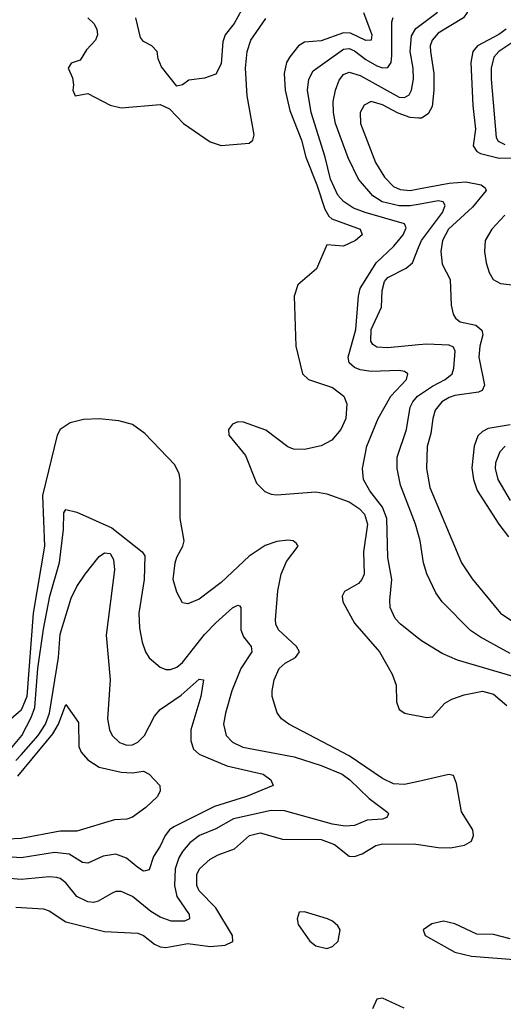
# Model space of a CAD drawing. Header units: inches. Extents: x 990535 to 1117859, y 769386 to 892122.
# Tile 431 of 656: x 1108564 to 1110305, y 794163 to 797704. Entities that reach past the tile are written whole.
import ezdxf

# ---------------------------------------------------------------- set-up
doc = ezdxf.new("R2010")
doc.units = ezdxf.units.IN
doc.header["$MEASUREMENT"] = 0
doc.layers.add('B1709', color=7, linetype='Continuous')
doc.layers.add('B1719', color=7, linetype='Continuous')

msp = doc.modelspace()

# ---------------------------------------------------------------- linework, layer by layer
at = {"layer": 'B1709', "color": 5}
for points, elevation in [([(1109362.4, 797737.6), (1109335.9, 797690), (1109303.8, 797650), (1109296, 797624), (1109290, 797545.2), (1109270, 797508.2), (1109230, 797493.7), (1109173.1, 797486.9), (1109150, 797469.6), (1109130, 797465.1), (1109074.5, 797534.5), (1109062.6, 797562.6), (1109058.7, 797590), (1109040.5, 797610), (1109010, 797625.8), (1108999.4, 797639.4), (1108982.4, 797710)], 2760), ([(1109801.5, 797730), (1109832.4, 797650), (1109829.2, 797630.8), (1109810, 797628.6), (1109755, 797655), (1109730, 797656.7), (1109650, 797628.3), (1109590, 797622.8), (1109568.4, 797610), (1109536.6, 797570), (1109525.3, 797550), (1109516.9, 797510), (1109520.3, 797450), (1109537.3, 797377.3), (1109578.5, 797270), (1109593.7, 797210), (1109634.2, 797110), (1109662.8, 797022.8), (1109677.3, 796997.3), (1109687.9, 796987.9), (1109790.2, 796950), (1109796.5, 796930), (1109772.9, 796910), (1109730, 796889.8), (1109670, 796894), (1109632.6, 796807.4), (1109565.4, 796750), (1109552.9, 796710), (1109558.7, 796530), (1109582.8, 796430), (1109604.4, 796410), (1109690, 796380.8), (1109731.6, 796350), (1109742, 796322), (1109738.7, 796270), (1109719.8, 796230), (1109688.1, 796191.9), (1109649.1, 796170.9), (1109590, 796157.5), (1109550, 796159.1), (1109530, 796167.7), (1109450, 796227.9), (1109370, 796255.9), (1109350, 796257), (1109330, 796249), (1109316.4, 796230), (1109316.8, 796210), (1109376.7, 796136.7), (1109416.4, 796036.4), (1109446.7, 796006.7), (1109470, 795997.2), (1109490, 795995), (1109630, 796005.6), (1109670, 795999.2), (1109750, 795969.3), (1109785.9, 795945.9), (1109805, 795925), (1109816.7, 795890), (1109801.4, 795790), (1109804.6, 795710), (1109796.2, 795690), (1109784, 795676), (1109733, 795647), (1109725.4, 795630), (1109727.2, 795610), (1109770, 795533.4), (1109859.8, 795430), (1109905, 795350), (1109919.7, 795310), (1109920.3, 795250), (1109930, 795223), (1109950.2, 795210.2), (1109966.4, 795206.4), (1110000, 795200)], 2820), ([(1108809.7, 797710), (1108830.9, 797690), (1108842, 797670), (1108844.8, 797650), (1108837.1, 797630), (1108804.6, 797595.4), (1108782, 797558), (1108750, 797547.3), (1108738.4, 797530), (1108754.2, 797494.2), (1108758.3, 797470), (1108755.8, 797450), (1108763.7, 797430), (1108810, 797438.4), (1108890, 797396.5), (1108930, 797387.3), (1109070, 797398.3), (1109103.6, 797383.6), (1109153.9, 797330), (1109250, 797264.4), (1109290, 797251.6), (1109390, 797259.9), (1109403.5, 797270), (1109408.5, 797290), (1109382.9, 797430), (1109377.1, 797530), (1109382.7, 797590), (1109395.8, 797630), (1109450, 797708.4)], 2780), ([(1110000, 795478.2), (1109934.9, 795530), (1109916.2, 795550), (1109898.4, 795590), (1109896.5, 795616.5), (1109903.3, 795690), (1109889.2, 795770), (1109886.2, 795910), (1109870.6, 795950.6), (1109825.1, 796010), (1109801.5, 796050), (1109798.4, 796090), (1109813.9, 796170), (1109854.8, 796270), (1109900.5, 796350), (1109956.3, 796410), (1109961.4, 796430), (1109950, 796438.6), (1109930, 796442.2), (1109830, 796438.6), (1109790, 796445.1), (1109770, 796452.9), (1109750.1, 796470), (1109746.7, 796490), (1109773.9, 796590), (1109783.4, 796710), (1109790, 796737.7), (1109847.7, 796830), (1109911.2, 796888.8), (1109945.1, 796930), (1109955.7, 796955.7), (1109948.9, 796970), (1109808.2, 797010), (1109766.3, 797026.3), (1109730, 797049.6), (1109710, 797072.6), (1109683.1, 797130), (1109664.2, 797210), (1109613.5, 797370), (1109600.7, 797450), (1109605, 797490), (1109620.4, 797519.6), (1109730, 797598.1), (1109750, 797599.8), (1109770, 797591.5), (1109810, 797560.5), (1109850, 797537.4), (1109870, 797531.2), (1109890, 797532.1), (1109901.5, 797550), (1109904.4, 797575.6), (1109904, 797696), (1109908.6, 797711.4)], 2840), ([(1110000, 797039.5), (1109970, 797034.1), (1109930, 797034.7), (1109869.4, 797049.4), (1109835.4, 797070), (1109784.2, 797130), (1109747.1, 797207.1), (1109700.9, 797330), (1109693.6, 797370), (1109693.2, 797410), (1109700.6, 797450), (1109713.9, 797486.1), (1109730, 797507), (1109750, 797515.3), (1109790, 797503.1), (1109930, 797425), (1109950, 797424.6), (1109966, 797434), (1109975.2, 797450), (1109981.6, 797490), (1109980.6, 797530), (1109970.1, 797590), (1109974.7, 797645.3), (1109990, 797671.9), (1110000, 797679.4)], 2860), ([(1110000, 797350.1), (1109970, 797351.8), (1109927.2, 797367.2), (1109870, 797397.5), (1109830, 797409.3), (1109804.1, 797395.9), (1109790.1, 797369.9), (1109791.2, 797330), (1109845.1, 797190), (1109877.1, 797137.1), (1109910, 797103.9), (1109933.4, 797093.4), (1109970, 797090.1), (1110000, 797095.7)], 2880), ([(1110000, 796534.3), (1109890, 796523.2), (1109850, 796526.5), (1109835.3, 796535.3), (1109827.7, 796547.7), (1109830, 796589.4), (1109867.2, 796670), (1109869.2, 796730), (1109878, 796762), (1109890, 796777.1), (1109955.2, 796810), (1109978.7, 796830), (1110000, 796884.3)], 2860), ([(1110000, 795851.3), (1109989.6, 795890), (1109934.6, 796030), (1109922.9, 796090), (1109922.7, 796130), (1109957.1, 796230), (1109970.1, 796310), (1109979.1, 796330), (1109996.6, 796350), (1110000, 796352.3)], 2860), ([(1110000, 794964.4), (1109950, 794953), (1109910, 794955.4), (1109870, 794974.7), (1109750, 795056), (1109532.9, 795170), (1109506.3, 795190), (1109490.9, 795210.9), (1109473.5, 795270), (1109472.7, 795290), (1109480.2, 795330), (1109498.9, 795370), (1109520.2, 795390), (1109557.6, 795410), (1109571.4, 795430), (1109561.1, 795450), (1109495.4, 795510), (1109486, 795530), (1109485.4, 795545.4), (1109493.3, 795650), (1109505, 795710), (1109524.2, 795755.8), (1109566.7, 795810), (1109560.2, 795820.2), (1109549.3, 795829.3), (1109530, 795832.2), (1109490, 795827.6), (1109447.4, 795812.6), (1109390, 795774), (1109290, 795679.5), (1109210, 795619.3), (1109170, 795602.6), (1109150, 795606), (1109130, 795644.9), (1109116.8, 795690), (1109123.5, 795750), (1109130, 795771.3), (1109152.2, 795810), (1109156.8, 795830), (1109142.3, 795910), (1109142, 796050), (1109138.4, 796070), (1109122.7, 796102.7), (1109015.4, 796215.4), (1108970, 796247.8), (1108921.3, 796261.3), (1108850, 796268.8), (1108794.1, 796265.9), (1108745.9, 796254.1), (1108710.4, 796230), (1108699.3, 796210), (1108646.8, 795993.2), (1108653.3, 795810), (1108613.5, 795570), (1108590.3, 795270), (1108570, 795220.3), (1108532.2, 795187.8)], 2780), ([(1108530, 795078.7), (1108571.6, 795130), (1108606.2, 795193.8), (1108618.4, 795230), (1108629.2, 795370), (1108650, 795511.8), (1108672.4, 795630), (1108708, 795752), (1108722.6, 795870), (1108722.9, 795930), (1108730, 795942.6), (1108770, 795932.1), (1108896.5, 795876.5), (1109005, 795790), (1109015.2, 795775.2), (1109012.6, 795690), (1108993.5, 795570), (1108995.1, 795515.1), (1109004.8, 795464.8), (1109016.9, 795430), (1109030, 795409), (1109070, 795375), (1109090, 795367.2), (1109106.8, 795366.8), (1109130, 795374.8), (1109150, 795391.5), (1109230, 795492.4), (1109270, 795534.3), (1109330, 795588.9), (1109350, 795598), (1109355.9, 795595.9), (1109360.4, 795590), (1109359.9, 795510), (1109370, 795483.8), (1109397.1, 795450), (1109399.8, 795430), (1109360.1, 795370), (1109327.5, 795290), (1109305, 795210), (1109298.4, 795170), (1109307.3, 795130), (1109330, 795105.6), (1109367.5, 795087.5), (1109552.6, 795052.6), (1109650, 795021.5), (1109724.6, 794990), (1109753, 794970), (1109822.5, 794902.5), (1109890, 794852.9), (1109892.4, 794847.6), (1109885.3, 794834.7), (1109870, 794828.2), (1109814.7, 794825.3), (1109770, 794805.7), (1109736.3, 794803.7), (1109690, 794811.1), (1109518, 794858), (1109470, 794860.1), (1109334.4, 794830), (1109270, 794793.3), (1109211, 794770), (1109176.9, 794743.1), (1109150, 794712.8), (1109137.1, 794690), (1109124.3, 794650), (1109122.2, 794590), (1109130, 794550), (1109174.1, 794485.9), (1109175.5, 794470), (1109158.1, 794461.9), (1109110, 794461.7), (1109070, 794475.7), (1109036.3, 794496.3), (1108970, 794549.9), (1108930, 794568.3), (1108910, 794568.1), (1108897.2, 794562.8), (1108846.8, 794533.2), (1108830, 794529.3), (1108810, 794531.5), (1108770.6, 794550.6), (1108730, 794599.5), (1108710, 794615.2), (1108698.5, 794618.5), (1108670, 794620.9), (1108570, 794611.6), (1108470, 794620.2)], 2760), ([(1108550, 795040.1), (1108570, 795060.5), (1108631.5, 795130), (1108657.6, 795170), (1108671.9, 795210), (1108704.6, 795410), (1108710, 795493.4), (1108750, 795623.8), (1108770, 795665.3), (1108799.8, 795710), (1108850, 795772.9), (1108870, 795786.3), (1108890, 795784.2), (1108902.5, 795762.5), (1108905.8, 795725.8), (1108875.2, 795490), (1108889.6, 795330), (1108880.1, 795190), (1108887.9, 795150), (1108897.7, 795130), (1108924, 795104), (1108950, 795094.8), (1108970, 795095.8), (1108990, 795105.8), (1109013.8, 795130), (1109050, 795198.5), (1109070, 795222.6), (1109146, 795274), (1109210, 795332.6), (1109226, 795330), (1109216.9, 795270), (1109180.1, 795150), (1109180.1, 795110), (1109190, 795080.8), (1109210, 795061.9), (1109310, 795020.7), (1109440.3, 794990), (1109468.7, 794970), (1109476.3, 794950), (1109381.1, 794910), (1109265.4, 794874.6), (1109119.3, 794800.7), (1109103.8, 794790), (1109088.4, 794770), (1109070, 794731.1), (1109045.5, 794694.5), (1109030, 794646.6), (1109017.6, 794642.4), (1109010, 794641.8), (1108990, 794654.7), (1108948.8, 794688.8), (1108910, 794703.1), (1108865.1, 794694.9), (1108810, 794669.9), (1108790, 794673.2), (1108742.1, 794702.1), (1108690, 794709.2), (1108570, 794689.9), (1108470, 794696.5)], 2740), ([(1108557.3, 794982.7), (1108684.1, 795135.9), (1108704.4, 795170), (1108730, 795240.5), (1108776, 795176), (1108777, 795090), (1108786.2, 795070), (1108810, 795042.5), (1108850, 795016.1), (1108930, 794997.1), (1108970, 794994.8), (1109010, 795001.7), (1109030, 794990.4), (1109068.4, 794950), (1109070.4, 794930), (1109060.4, 794910), (1109018.3, 794870), (1108970, 794835.7), (1108950, 794828.9), (1108906, 794826), (1108770, 794785.2), (1108710, 794784.8), (1108570, 794758.9), (1108470, 794754.5)], 2720), ([(1108550, 794511.6), (1108650, 794505.6), (1108670, 794498.5), (1108730, 794459.9), (1108870, 794424.2), (1108990, 794419), (1109010, 794410.4), (1109050, 794378.4), (1109070, 794369.2), (1109090, 794367), (1109170, 794381.4), (1109250, 794370.7), (1109304.4, 794375.6), (1109331.1, 794388.9), (1109330.1, 794410), (1109269.8, 794509.8), (1109210.5, 794570.5), (1109201.6, 794590), (1109201.9, 794630), (1109211.4, 794650), (1109250, 794684.2), (1109279.2, 794700.8), (1109337.7, 794722.3), (1109391.5, 794770), (1109430, 794778.8), (1109510, 794757.2), (1109650, 794755.2), (1109698, 794738), (1109750, 794695.3), (1109770, 794693.9), (1109796.6, 794703.4), (1109846.1, 794733.9), (1109870, 794740.1), (1109990, 794738.9), (1110000, 794737.4)], 2780), ([(1109948.3, 794148.3), (1109870, 794184.4), (1109850, 794181.2), (1109833.7, 794146.3)], 2780)]:
    msp.add_lwpolyline(points, dxfattribs=dict(at, elevation=elevation))
at = {"layer": 'B1709', "color": 5, "elevation": 2820}
msp.add_lwpolyline([(1109590, 794495.8), (1109570, 794494), (1109562.8, 794470), (1109567.1, 794450), (1109608.1, 794390), (1109630, 794372.8), (1109670, 794364), (1109690, 794370.3), (1109710.9, 794390), (1109717.7, 794430), (1109710, 794444.5), (1109690, 794462), (1109672.7, 794470)], close=True, dxfattribs=at)
at = {"layer": 'B1719', "color": 5}
for points, elevation in [([(1110000, 798044.8), (1110003.7, 798043.7), (1110031.2, 798031.2), (1110090, 797988.5), (1110196.8, 797930), (1110230, 797898), (1110237.9, 797870), (1110230, 797848.1), (1110186.9, 797790), (1110179.8, 797770), (1110175.1, 797730), (1110162.2, 797710), (1110070, 797655.6), (1110048.5, 797630), (1110042.1, 797610), (1110042.4, 797590), (1110054.4, 797510), (1110054.9, 797450), (1110048.4, 797391.6), (1110034.6, 797365.4), (1110010, 797349.6), (1110000, 797350.1)], 2880), ([(1110000, 797679.4), (1110067.5, 797730), (1110073.4, 797750), (1110075, 797790), (1110095.1, 797850), (1110096.1, 797870), (1110090.2, 797890), (1110075.9, 797910), (1110000, 797974.4)], 2860), ([(1110315, 797670), (1110288.8, 797651.2), (1110211.6, 797610), (1110195.5, 797590), (1110188.6, 797550), (1110194.8, 797394.8), (1110204.4, 797310), (1110196.4, 797250), (1110209.5, 797230), (1110223.1, 797223.1), (1110290, 797206.4), (1110350, 797206.6)], 2920), ([(1110379.2, 797650), (1110289.1, 797590), (1110271, 797569), (1110261.8, 797530), (1110261.3, 797490), (1110279.8, 797279.8), (1110286.7, 797266.7), (1110310, 797255.1)], 2940), ([(1110000, 797095.7), (1110110, 797116.4), (1110170, 797120.2), (1110225.7, 797110), (1110239.5, 797099.5), (1110242.8, 797090), (1110194.6, 797030), (1110108.3, 796950), (1110086.3, 796910), (1110080.1, 796870), (1110085.1, 796825.1), (1110113.2, 796770), (1110117.6, 796677.6), (1110124.4, 796644.4), (1110132.5, 796630), (1110150, 796617.3), (1110205.8, 796605.8), (1110227.6, 796587.6), (1110231, 796570), (1110220.6, 796530), (1110217, 796490), (1110236.8, 796390), (1110229.2, 796370.8), (1110215.9, 796364.1), (1110130, 796352.4), (1110110, 796345.6), (1110084, 796330), (1110060.1, 796299.9), (1110051.2, 796270), (1110044.2, 796215.8), (1110030.6, 796169.4), (1110028.3, 796090), (1110041, 796021), (1110155, 795750), (1110192.6, 795692.6), (1110295.2, 795570), (1110339.2, 795539.2)], 2880), ([(1110000, 796884.3), (1110010.1, 796910), (1110086.6, 797010), (1110095.2, 797035.2), (1110088.9, 797048.9), (1110070, 797052), (1110000, 797039.5)], 2860), ([(1110310, 797001), (1110263.9, 796950), (1110239.2, 796910), (1110237.3, 796870), (1110243.1, 796830), (1110254.2, 796794.2), (1110268.8, 796770), (1110295.2, 796755.2), (1110367, 796747)], 2920), ([(1110000, 796352.3), (1110050, 796386.3), (1110095.6, 796410), (1110120.9, 796430), (1110127.4, 796450), (1110131.8, 796511.8), (1110125.7, 796525.7), (1110110, 796533.7), (1110030, 796537.3), (1110000, 796534.3)], 2860), ([(1110330, 796246.3), (1110250, 796233.3), (1110230, 796223), (1110213.3, 796206.7), (1110200.5, 796170), (1110191.7, 796091.7), (1110197.3, 796050), (1110210.4, 796010.4), (1110289.2, 795889.2), (1110324.1, 795844.1)], 2920), ([(1110311.4, 796170), (1110292.9, 796150), (1110276.4, 796110), (1110276.1, 796090), (1110285.3, 796050), (1110330, 795975.1)], 2940), ([(1110330, 795424.6), (1110223.1, 795483.1), (1110187.4, 795507.4), (1110085, 795610), (1110062.1, 795642.1), (1110030, 795710.4), (1110017.7, 795750), (1110005.8, 795830), (1110000, 795851.3)], 2860), ([(1110430, 795315.2), (1110140.7, 795400.7), (1110084.7, 795424.7), (1110010.1, 795470.1), (1110000, 795478.2)], 2840), ([(1110000, 795200), (1110030, 795194.3), (1110050, 795197), (1110094.8, 795245.2), (1110119.8, 795260.2), (1110164.7, 795275.3), (1110230, 795288.4), (1110270, 795278), (1110317.5, 795237.5)], 2820), ([(1110000, 794737.4), (1110070, 794726.7), (1110114.8, 794725.2), (1110165.3, 794734.7), (1110190.1, 794749.9), (1110197.6, 794770), (1110195.5, 794790), (1110154.9, 794854.9), (1110136.7, 794956.7), (1110126, 794986), (1110109.2, 794989.2), (1110000, 794964.4)], 2780), ([(1110330, 794397.6), (1110270, 794414), (1110210, 794415.3), (1110130, 794452.5), (1110090, 794461.7), (1110047.7, 794452.3), (1110016, 794430), (1110024, 794410), (1110130.7, 794350), (1110190, 794336.1), (1110344.1, 794324.1)], 2820)]:
    msp.add_lwpolyline(points, dxfattribs=dict(at, elevation=elevation))

doc.saveas('drawing.dxf')
